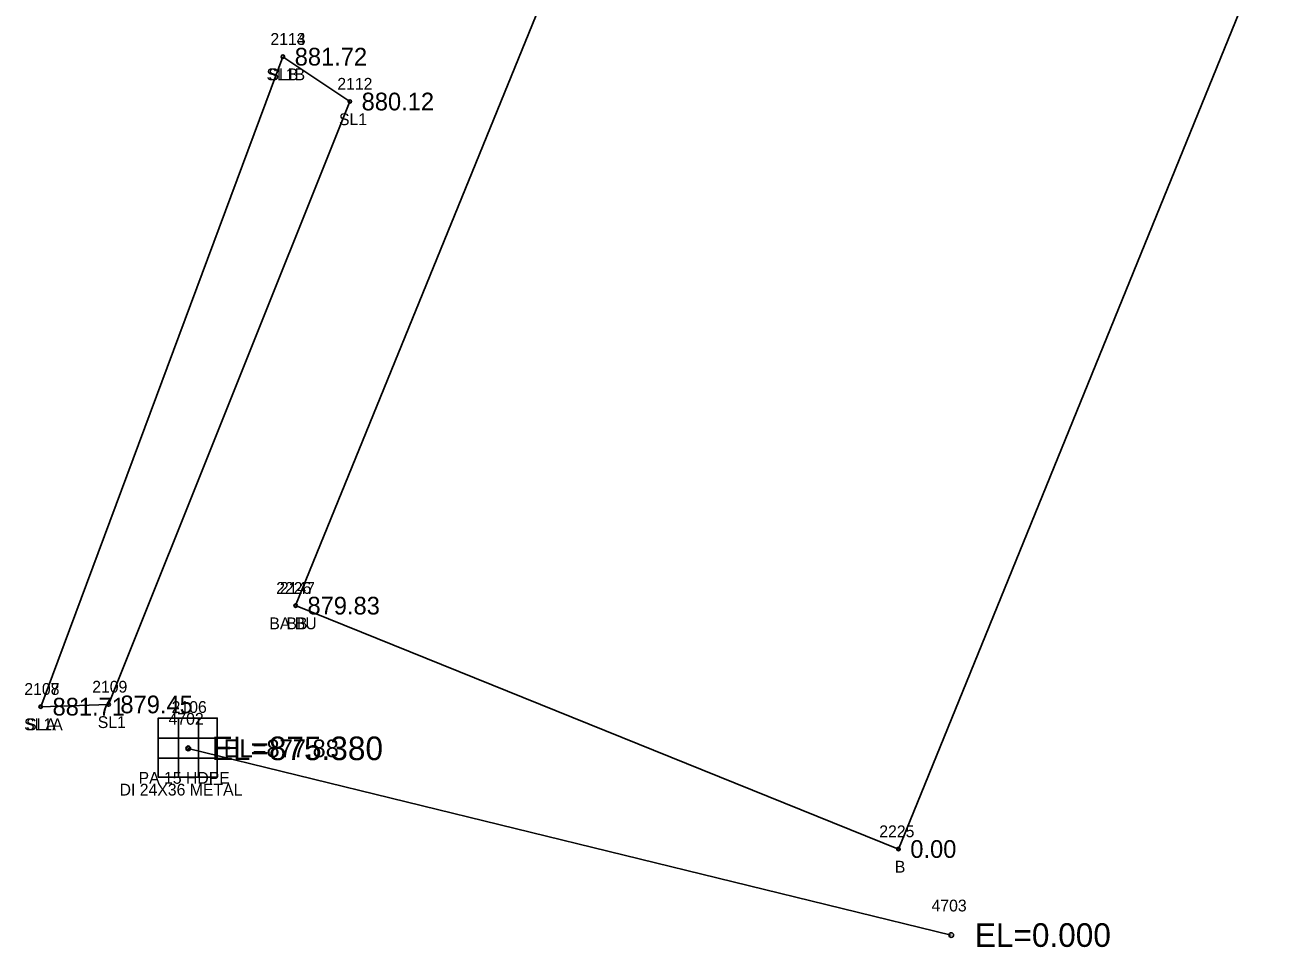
# Model space of a CAD drawing. Extents: x 1622501 to 1626664, y 1117816 to 1121579.
# Drawn here: x 1623328.5 to 1623433.7, y 1118569.1 to 1118647.2 of the extents above; entities that cross this region are included whole.
import ezdxf

# ---------------------------------------------------------------- set-up
doc = ezdxf.new("R2010")
doc.units = 0
for name, color, linetype in [('RD_EX_Bldg', 7, 'Continuous'), ('RD_EX_Bldg_txCode', 7, 'Continuous'), ('RD_EX_DR_Inlet', 7, 'Continuous'), ('RD_EX_DR_Inlet_txCode', 7, 'Continuous'), ('RD_EX_DR_Pipe', 7, 'Continuous'), ('RD_EX_DR_Pipe_txCode', 7, 'Continuous'), ('RD_EX_TX_Bldg_ELEV', 7, 'Continuous'), ('RD_EX_TX_DR_Inlet_ELEV', 7, 'Continuous'), ('RD_EX_TX_VEG_ELEV', 7, 'Continuous'), ('RD_EX_VEG', 7, 'Continuous'), ('RD_EX_VEG_txCode', 7, 'Continuous'), ('RD_SMD_Locator', 7, 'Continuous'), ('RD_TX_Pipe_ElevEX', 7, 'Continuous')]:
    doc.layers.add(name, color=color, linetype=linetype)

msp = doc.modelspace()

# ---------------------------------------------------------------- linework, layer by layer
at = {"layer": 'RD_EX_Bldg'}
msp.add_lwpolyline([(1623351.42, 1118598), (1623382.58, 1118674.51), (1623433.65, 1118653.89), (1623402.5, 1118577.38), (1623351.42, 1118598)], dxfattribs=at)
at = {"layer": 'RD_EX_DR_Inlet'}
for p, q in [((1623341.48, 1118588.47), (1623341.48, 1118583.47)), ((1623343.18, 1118588.47), (1623343.18, 1118583.47)), ((1623339.78, 1118586.77), (1623344.78, 1118586.77)), ((1623339.78, 1118585.07), (1623344.78, 1118585.07))]:
    msp.add_line(p, q, dxfattribs=at)
msp.add_lwpolyline([(1623339.78, 1118583.47), (1623339.78, 1118588.47), (1623344.78, 1118588.47), (1623344.78, 1118583.47)], close=True, dxfattribs=at)
at = {"layer": 'RD_EX_DR_Pipe'}
msp.add_line((1623342.32, 1118585.91), (1623406.97, 1118570.09), dxfattribs=at)
at = {"layer": 'RD_EX_VEG'}
msp.add_line((1623329.82, 1118589.44), (1623350.34, 1118644.51), dxfattribs=at)
msp.add_lwpolyline([(1623329.82, 1118589.44), (1623335.57, 1118589.63), (1623356.01, 1118640.71), (1623350.34, 1118644.51)], dxfattribs=at)
at = {"layer": 'RD_SMD_Locator'}
for centre, radius in [((1623350.34, 1118644.51), 0.15), ((1623350.34, 1118644.51), 0.15), ((1623356.01, 1118640.71), 0.15), ((1623351.42, 1118598), 0.15), ((1623351.42, 1118598), 0.15), ((1623329.82, 1118589.44), 0.15), ((1623329.82, 1118589.44), 0.15), ((1623335.57, 1118589.63), 0.15), ((1623342.32, 1118585.91), 0.2), ((1623342.32, 1118585.91), 0.15), ((1623402.5, 1118577.38), 0.15), ((1623406.97, 1118570.09), 0.2)]:
    msp.add_circle(centre, radius, dxfattribs=at)

# ---------------------------------------------------------------- texts
at = {"layer": 'RD_EX_Bldg_txCode'}
for s, p in [('2226', (1623349.77, 1118599)), ('2147', (1623350.08, 1118599)), ('BA BU', (1623349.19, 1118596)), ('BB', (1623350.64, 1118596)), ('2225', (1623400.87, 1118578.38)), ('B', (1623402.19, 1118575.38))]:
    msp.add_text(s, height=1, dxfattribs=at).set_placement(p)
at = {"layer": 'RD_EX_DR_Inlet_txCode'}
for s, p in [('2106', (1623340.91, 1118588.91)), ('DI 24X36 METAL', (1623336.5, 1118581.91))]:
    msp.add_text(s, height=1, dxfattribs=at).set_placement(p)
at = {"layer": 'RD_EX_DR_Pipe_txCode'}
for s, p in [('4702', (1623340.65, 1118587.91)), ('PA 15 HDPE', (1623338.11, 1118582.91)), ('4703', (1623405.3, 1118572.09))]:
    msp.add_text(s, height=1, dxfattribs=at).set_placement(p)
at = {"layer": 'RD_EX_TX_Bldg_ELEV'}
for s, p in [('879.83', (1623352.42, 1118597.25)), ('879.83', (1623352.42, 1118597.25)), ('0.00', (1623403.5, 1118576.63))]:
    msp.add_text(s, height=1.5, dxfattribs=at).set_placement(p)
at = {"layer": 'RD_EX_TX_DR_Inlet_ELEV'}
msp.add_text('EL=877.88', height=1.5, dxfattribs=at).set_placement((1623345.32, 1118585.16))
at = {"layer": 'RD_EX_TX_VEG_ELEV'}
for s, p in [('881.72', (1623351.34, 1118643.76)), ('881.72', (1623351.34, 1118643.76)), ('880.12', (1623357.01, 1118639.96)), ('881.71', (1623330.82, 1118588.69)), ('881.71', (1623330.82, 1118588.69)), ('879.45', (1623336.57, 1118588.88))]:
    msp.add_text(s, height=1.5, dxfattribs=at).set_placement(p)
at = {"layer": 'RD_EX_VEG_txCode'}
for s, p in [('2113', (1623349.28, 1118645.51)), ('2114', (1623349.28, 1118645.51)), ('SL1B', (1623348.95, 1118642.51)), ('SLB', (1623349.11, 1118642.51)), ('2112', (1623354.95, 1118641.71)), ('SL1', (1623355.09, 1118638.71)), ('2107', (1623328.43, 1118590.44)), ('2108', (1623328.43, 1118590.44)), ('2109', (1623334.18, 1118590.63)), ('SL1A', (1623328.41, 1118587.44)), ('SLA', (1623328.58, 1118587.44)), ('SL1', (1623334.65, 1118587.63))]:
    msp.add_text(s, height=1, dxfattribs=at).set_placement(p)
at = {"layer": 'RD_TX_Pipe_ElevEX'}
for s, p in [('EL=875.380', (1623344.32, 1118584.91)), ('EL=0.000', (1623408.97, 1118569.09))]:
    msp.add_text(s, height=2, dxfattribs=at).set_placement(p)

doc.saveas('drawing.dxf')
